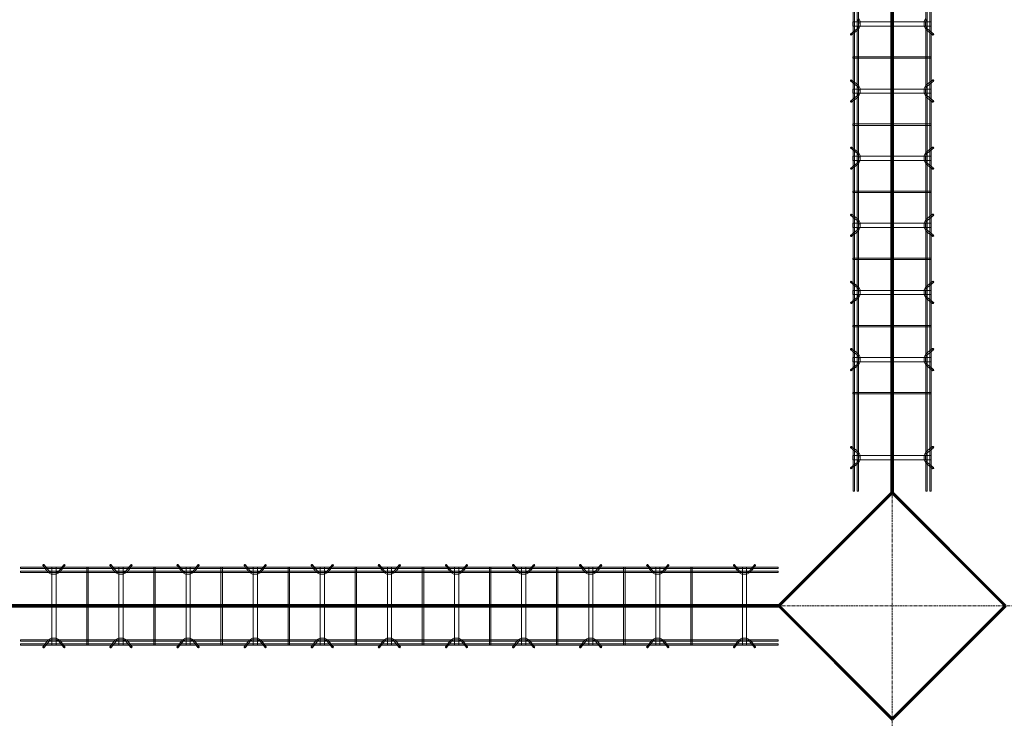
# Model space of a CAD drawing. Header units: inches. Extents: x -4136 to 1945, y -6639 to 12387.
# Tile 519 of 656: x -2983 to -2807, y 11827 to 11952. Entities that reach past the tile are written whole.
import ezdxf

# ---------------------------------------------------------------- set-up
doc = ezdxf.new("R2010")
doc.units = ezdxf.units.IN
doc.header["$MEASUREMENT"] = 0
doc.linetypes.add('Línea de rejilla', pattern=[0.875, 0.5, -0.125, 0.125, -0.125])
for name, color, linetype, lineweight in [('A-FLOR', 7, 'Continuous', 9), ('A-GENM', 7, 'Continuous', 9), ('S-BEAM', 7, 'Continuous', 9), ('S-GRID', 7, 'Continuous', 9)]:
    doc.layers.add(name, color=color, linetype=linetype, lineweight=lineweight)

# ---------------------------------------------------------------- blocks, each defined once
blk = doc.blocks.new('Dowel bar assembly - Dowel bar assembly-672715-SLAB ON GROUND JOINTS')
at = {"layer": 'S-BEAM', "color": 253, "true_color": 0xaaaaaa}
for p, q in [((135.5, 1.98), (0, 1.98)), ((0, 1.98), (0, 1.72)), ((0, 1.72), (0, 1.98)), ((4.02, 2.23), (4.97, 1.03)), ((5.18, 1.19), (4.23, 2.39)), ((5.63, 1.99), (5.63, -12.01)), ((6.38, 1.99), (5.63, 1.99)), ((5.63, 1.99), (6.38, 1.99)), ((6.38, -12.01), (6.38, 1.99)), ((7.76, 2.39), (6.81, 1.19)), ((7.01, 1.03), (7.96, 2.23)), ((11.87, 1.99), (11.87, -12.01)), ((12.13, 1.99), (11.87, 1.99)), ((11.87, 1.99), (12.13, 1.99)), ((12.13, -12.01), (12.13, 1.99)), ((16.02, 2.23), (16.97, 1.03)), ((17.18, 1.19), (16.23, 2.39)), ((17.63, 1.99), (17.63, -12.01)), ((18.38, 1.99), (17.63, 1.99)), ((17.63, 1.99), (18.38, 1.99)), ((18.38, -12.01), (18.38, 1.99)), ((19.76, 2.39), (18.81, 1.19)), ((19.01, 1.03), (19.96, 2.23)), ((23.87, 1.99), (23.87, -12.01)), ((24.13, 1.99), (23.87, 1.99)), ((23.87, 1.99), (24.13, 1.99)), ((24.13, -12.01), (24.13, 1.99)), ((28.02, 2.23), (28.97, 1.03)), ((29.18, 1.19), (28.23, 2.39)), ((29.63, 1.99), (29.63, -12.01)), ((30.38, 1.99), (29.63, 1.99)), ((29.63, 1.99), (30.38, 1.99)), ((30.38, -12.01), (30.38, 1.99)), ((31.76, 2.39), (30.81, 1.19)), ((31.01, 1.03), (31.96, 2.23)), ((35.87, 1.99), (35.87, -12.01)), ((36.13, 1.99), (35.87, 1.99)), ((35.87, 1.99), (36.13, 1.99)), ((36.13, -12.01), (36.13, 1.99)), ((40.02, 2.23), (40.97, 1.03)), ((41.18, 1.19), (40.23, 2.39)), ((41.63, 1.99), (41.63, -12.01)), ((42.38, 1.99), (41.63, 1.99)), ((41.63, 1.99), (42.38, 1.99)), ((42.38, -12.01), (42.38, 1.99)), ((43.76, 2.39), (42.81, 1.19)), ((43.01, 1.03), (43.96, 2.23)), ((47.87, 1.99), (47.87, -12.01)), ((48.13, 1.99), (47.87, 1.99)), ((47.87, 1.99), (48.13, 1.99)), ((48.13, -12.01), (48.13, 1.99)), ((52.02, 2.23), (52.97, 1.03)), ((53.18, 1.19), (52.23, 2.39)), ((53.63, 1.99), (53.63, -12.01)), ((54.38, 1.99), (53.63, 1.99)), ((53.63, 1.99), (54.38, 1.99)), ((54.38, -12.01), (54.38, 1.99)), ((55.76, 2.39), (54.81, 1.19)), ((55.01, 1.03), (55.96, 2.23)), ((59.87, 1.99), (59.87, -12.01)), ((60.13, 1.99), (59.87, 1.99)), ((59.87, 1.99), (60.13, 1.99)), ((60.13, -12.01), (60.13, 1.99)), ((64.02, 2.23), (64.97, 1.03)), ((65.18, 1.19), (64.23, 2.39)), ((65.63, 1.99), (65.63, -12.01)), ((66.38, 1.99), (65.63, 1.99)), ((65.63, 1.99), (66.38, 1.99)), ((66.38, -12.01), (66.38, 1.99)), ((67.76, 2.39), (66.81, 1.19)), ((67.01, 1.03), (67.96, 2.23)), ((71.87, 1.99), (71.87, -12.01)), ((72.13, 1.99), (71.87, 1.99)), ((71.87, 1.99), (72.13, 1.99)), ((72.13, -12.01), (72.13, 1.99)), ((76.02, 2.23), (76.97, 1.03)), ((77.18, 1.19), (76.23, 2.39)), ((77.63, 1.99), (77.63, -12.01)), ((78.38, 1.99), (77.63, 1.99)), ((77.63, 1.99), (78.38, 1.99)), ((78.38, -12.01), (78.38, 1.99)), ((79.76, 2.39), (78.81, 1.19)), ((79.01, 1.03), (79.96, 2.23)), ((83.87, 1.99), (83.87, -12.01)), ((84.13, 1.99), (83.87, 1.99)), ((83.87, 1.99), (84.13, 1.99)), ((84.13, -12.01), (84.13, 1.99)), ((88.02, 2.23), (88.97, 1.03)), ((89.18, 1.19), (88.23, 2.39)), ((89.63, 1.99), (89.63, -12.01)), ((90.38, 1.99), (89.63, 1.99)), ((89.63, 1.99), (90.38, 1.99)), ((90.38, -12.01), (90.38, 1.99)), ((91.76, 2.39), (90.81, 1.19)), ((91.01, 1.03), (91.96, 2.23)), ((95.87, 1.99), (95.87, -12.01)), ((96.13, 1.99), (95.87, 1.99)), ((95.87, 1.99), (96.13, 1.99)), ((96.13, -12.01), (96.13, 1.99)), ((100.02, 2.23), (100.97, 1.03)), ((101.18, 1.19), (100.23, 2.39)), ((101.63, 1.99), (101.63, -12.01)), ((102.38, 1.99), (101.63, 1.99)), ((101.63, 1.99), (102.38, 1.99)), ((102.38, -12.01), (102.38, 1.99)), ((103.76, 2.39), (102.81, 1.19)), ((103.01, 1.03), (103.96, 2.23)), ((107.87, 1.99), (107.87, -12.01)), ((108.13, 1.99), (107.87, 1.99)), ((107.87, 1.99), (108.13, 1.99)), ((108.13, -12.01), (108.13, 1.99)), ((112.02, 2.23), (112.97, 1.03)), ((113.18, 1.19), (112.23, 2.39)), ((113.63, 1.99), (113.63, -12.01)), ((114.38, 1.99), (113.63, 1.99)), ((113.63, 1.99), (114.38, 1.99)), ((114.38, -12.01), (114.38, 1.99)), ((115.76, 2.39), (114.81, 1.19)), ((115.01, 1.03), (115.96, 2.23)), ((119.87, 1.99), (119.87, -12.01)), ((120.13, 1.99), (119.87, 1.99)), ((119.87, 1.99), (120.13, 1.99)), ((120.13, -12.01), (120.13, 1.99)), ((127.52, 2.23), (128.47, 1.03)), ((128.68, 1.19), (127.73, 2.39)), ((129.13, 1.99), (129.13, -12.01)), ((129.88, 1.99), (129.13, 1.99)), ((129.13, 1.99), (129.88, 1.99)), ((129.88, -12.01), (129.88, 1.99)), ((131.26, 2.39), (130.31, 1.19)), ((130.51, 1.03), (131.46, 2.23)), ((135.5, 1.98), (135.5, 1.72)), ((135.5, 1.72), (135.5, 1.98)), ((0, 1.72), (135.5, 1.72)), ((135.5, 1.25), (0, 1.25)), ((0, 0.99), (0, 1.25)), ((0, 1.25), (0, 0.99)), ((0, 0.99), (135.5, 0.99)), ((135.5, 0.99), (135.5, 1.25)), ((135.5, 1.25), (135.5, 0.99)), ((135.5, -11.01), (0, -11.01)), ((0, -11.27), (0, -11.01)), ((0, -11.01), (0, -11.27)), ((0, -11.27), (135.5, -11.27)), ((135.5, -11.74), (0, -11.74)), ((0, -12), (0, -11.74)), ((0, -11.74), (0, -12)), ((0, -12), (135.5, -12)), ((4.97, -11.05), (4.02, -12.25)), ((4.23, -12.41), (5.18, -11.21)), ((6.38, -12.01), (5.63, -12.01)), ((5.63, -12.01), (6.38, -12.01)), ((6.81, -11.21), (7.76, -12.41)), ((7.96, -12.25), (7.01, -11.05)), ((12.13, -12.01), (11.87, -12.01)), ((11.87, -12.01), (12.13, -12.01)), ((16.97, -11.05), (16.02, -12.25)), ((16.23, -12.41), (17.18, -11.21)), ((18.38, -12.01), (17.63, -12.01)), ((17.63, -12.01), (18.38, -12.01)), ((18.81, -11.21), (19.76, -12.41)), ((19.96, -12.25), (19.01, -11.05)), ((24.13, -12.01), (23.87, -12.01)), ((23.87, -12.01), (24.13, -12.01)), ((28.97, -11.05), (28.02, -12.25)), ((28.23, -12.41), (29.18, -11.21)), ((30.38, -12.01), (29.63, -12.01)), ((29.63, -12.01), (30.38, -12.01)), ((30.81, -11.21), (31.76, -12.41)), ((31.96, -12.25), (31.01, -11.05)), ((36.13, -12.01), (35.87, -12.01)), ((35.87, -12.01), (36.13, -12.01)), ((40.97, -11.05), (40.02, -12.25)), ((40.23, -12.41), (41.18, -11.21)), ((42.38, -12.01), (41.63, -12.01)), ((41.63, -12.01), (42.38, -12.01)), ((42.81, -11.21), (43.76, -12.41)), ((43.96, -12.25), (43.01, -11.05)), ((48.13, -12.01), (47.87, -12.01)), ((47.87, -12.01), (48.13, -12.01)), ((52.97, -11.05), (52.02, -12.25)), ((52.23, -12.41), (53.18, -11.21)), ((54.38, -12.01), (53.63, -12.01)), ((53.63, -12.01), (54.38, -12.01)), ((54.81, -11.21), (55.76, -12.41)), ((55.96, -12.25), (55.01, -11.05)), ((60.13, -12.01), (59.87, -12.01)), ((59.87, -12.01), (60.13, -12.01)), ((64.97, -11.05), (64.02, -12.25)), ((64.23, -12.41), (65.18, -11.21)), ((66.38, -12.01), (65.63, -12.01)), ((65.63, -12.01), (66.38, -12.01)), ((66.81, -11.21), (67.76, -12.41)), ((67.96, -12.25), (67.01, -11.05)), ((72.13, -12.01), (71.87, -12.01)), ((71.87, -12.01), (72.13, -12.01)), ((76.97, -11.05), (76.02, -12.25)), ((76.23, -12.41), (77.18, -11.21)), ((78.38, -12.01), (77.63, -12.01)), ((77.63, -12.01), (78.38, -12.01)), ((78.81, -11.21), (79.76, -12.41)), ((79.96, -12.25), (79.01, -11.05)), ((84.13, -12.01), (83.87, -12.01)), ((83.87, -12.01), (84.13, -12.01)), ((88.97, -11.05), (88.02, -12.25)), ((88.23, -12.41), (89.18, -11.21)), ((90.38, -12.01), (89.63, -12.01)), ((89.63, -12.01), (90.38, -12.01)), ((90.81, -11.21), (91.76, -12.41)), ((91.96, -12.25), (91.01, -11.05)), ((96.13, -12.01), (95.87, -12.01)), ((95.87, -12.01), (96.13, -12.01)), ((100.97, -11.05), (100.02, -12.25)), ((100.23, -12.41), (101.18, -11.21)), ((102.38, -12.01), (101.63, -12.01)), ((101.63, -12.01), (102.38, -12.01)), ((102.81, -11.21), (103.76, -12.41)), ((103.96, -12.25), (103.01, -11.05)), ((108.13, -12.01), (107.87, -12.01)), ((107.87, -12.01), (108.13, -12.01)), ((112.97, -11.05), (112.02, -12.25)), ((112.23, -12.41), (113.18, -11.21)), ((114.38, -12.01), (113.63, -12.01)), ((113.63, -12.01), (114.38, -12.01)), ((114.81, -11.21), (115.76, -12.41)), ((115.96, -12.25), (115.01, -11.05)), ((120.13, -12.01), (119.87, -12.01)), ((119.87, -12.01), (120.13, -12.01)), ((128.47, -11.05), (127.52, -12.25)), ((127.73, -12.41), (128.68, -11.21)), ((129.88, -12.01), (129.13, -12.01)), ((129.13, -12.01), (129.88, -12.01)), ((130.31, -11.21), (131.26, -12.41)), ((131.46, -12.25), (130.51, -11.05)), ((135.5, -11.27), (135.5, -11.01)), ((135.5, -11.01), (135.5, -11.27)), ((135.5, -12), (135.5, -11.74)), ((135.5, -11.74), (135.5, -12))]:
    blk.add_line(p, q, dxfattribs=at)
at = {"layer": 'S-BEAM', "color": 253, "true_color": 0xaaaaaa, "flags": 128}
for points in [[(4.97, 1.03), (5.53, 0.73), (6.39, 0.72), (6.97, 0.99), (7.01, 1.03)], [(5.18, 1.19), (5.62, 0.97), (6.38, 0.98), (6.81, 1.19)], [(16.97, 1.03), (17.53, 0.73), (18.39, 0.72), (18.97, 0.99), (19.01, 1.03)], [(17.18, 1.19), (17.62, 0.97), (18.38, 0.98), (18.81, 1.19)], [(28.97, 1.03), (29.53, 0.73), (30.39, 0.72), (30.97, 0.99), (31.01, 1.03)], [(29.18, 1.19), (29.62, 0.97), (30.38, 0.98), (30.81, 1.19)], [(40.97, 1.03), (41.53, 0.73), (42.39, 0.72), (42.97, 0.99), (43.01, 1.03)], [(41.18, 1.19), (41.62, 0.97), (42.38, 0.98), (42.81, 1.19)], [(52.97, 1.03), (53.53, 0.73), (54.39, 0.72), (54.97, 0.99), (55.01, 1.03)], [(53.18, 1.19), (53.62, 0.97), (54.38, 0.98), (54.81, 1.19)], [(64.97, 1.03), (65.53, 0.73), (66.39, 0.72), (66.97, 0.99), (67.01, 1.03)], [(65.18, 1.19), (65.62, 0.97), (66.38, 0.98), (66.81, 1.19)], [(76.97, 1.03), (77.53, 0.73), (78.39, 0.72), (78.97, 0.99), (79.01, 1.03)], [(77.18, 1.19), (77.62, 0.97), (78.38, 0.98), (78.81, 1.19)], [(88.97, 1.03), (89.53, 0.73), (90.39, 0.72), (90.97, 0.99), (91.01, 1.03)], [(89.18, 1.19), (89.62, 0.97), (90.38, 0.98), (90.81, 1.19)], [(100.97, 1.03), (101.53, 0.73), (102.39, 0.72), (102.97, 0.99), (103.01, 1.03)], [(101.18, 1.19), (101.62, 0.97), (102.38, 0.98), (102.81, 1.19)], [(112.97, 1.03), (113.53, 0.73), (114.39, 0.72), (114.97, 0.99), (115.01, 1.03)], [(113.18, 1.19), (113.62, 0.97), (114.38, 0.98), (114.81, 1.19)], [(128.47, 1.03), (129.03, 0.73), (129.89, 0.72), (130.47, 0.99), (130.51, 1.03)], [(128.68, 1.19), (129.12, 0.97), (129.88, 0.98), (130.31, 1.19)], [(4.97, -11.05), (5.53, -10.75), (6.39, -10.74), (6.97, -11.01), (7.01, -11.05)], [(5.18, -11.21), (5.62, -10.99), (6.38, -11), (6.81, -11.21)], [(16.97, -11.05), (17.53, -10.75), (18.39, -10.74), (18.97, -11.01), (19.01, -11.05)], [(17.18, -11.21), (17.62, -10.99), (18.38, -11), (18.81, -11.21)], [(28.97, -11.05), (29.53, -10.75), (30.39, -10.74), (30.97, -11.01), (31.01, -11.05)], [(29.18, -11.21), (29.62, -10.99), (30.38, -11), (30.81, -11.21)], [(40.97, -11.05), (41.53, -10.75), (42.39, -10.74), (42.97, -11.01), (43.01, -11.05)], [(41.18, -11.21), (41.62, -10.99), (42.38, -11), (42.81, -11.21)], [(52.97, -11.05), (53.53, -10.75), (54.39, -10.74), (54.97, -11.01), (55.01, -11.05)], [(53.18, -11.21), (53.62, -10.99), (54.38, -11), (54.81, -11.21)], [(64.97, -11.05), (65.53, -10.75), (66.39, -10.74), (66.97, -11.01), (67.01, -11.05)], [(65.18, -11.21), (65.62, -10.99), (66.38, -11), (66.81, -11.21)], [(76.97, -11.05), (77.53, -10.75), (78.39, -10.74), (78.97, -11.01), (79.01, -11.05)], [(77.18, -11.21), (77.62, -10.99), (78.38, -11), (78.81, -11.21)], [(88.97, -11.05), (89.53, -10.75), (90.39, -10.74), (90.97, -11.01), (91.01, -11.05)], [(89.18, -11.21), (89.62, -10.99), (90.38, -11), (90.81, -11.21)], [(100.97, -11.05), (101.53, -10.75), (102.39, -10.74), (102.97, -11.01), (103.01, -11.05)], [(101.18, -11.21), (101.62, -10.99), (102.38, -11), (102.81, -11.21)], [(112.97, -11.05), (113.53, -10.75), (114.39, -10.74), (114.97, -11.01), (115.01, -11.05)], [(113.18, -11.21), (113.62, -10.99), (114.38, -11), (114.81, -11.21)], [(128.47, -11.05), (129.03, -10.75), (129.89, -10.74), (130.47, -11.01), (130.51, -11.05)], [(128.68, -11.21), (129.12, -10.99), (129.88, -11), (130.31, -11.21)]]:
    blk.add_lwpolyline(points, dxfattribs=at)
at = {"layer": 'S-BEAM', "color": 253, "true_color": 0xaaaaaa}
for centre, major_axis, start_param, end_param in [((4.12, 2.31), (0.101, 0.08), 5.709265, 8.850858), ((4.12, 2.31), (0.101, 0.08), 2.567673, 5.709265), ((7.86, 2.31), (-0.101, 0.08), 3.715513, 6.857105), ((7.86, 2.31), (-0.101, 0.08), 0.57392, 3.715513), ((16.12, 2.31), (0.101, 0.08), 5.709265, 8.850858), ((16.12, 2.31), (0.101, 0.08), 2.567673, 5.709265), ((19.86, 2.31), (-0.101, 0.08), 3.715513, 6.857105), ((19.86, 2.31), (-0.101, 0.08), 0.57392, 3.715513), ((28.12, 2.31), (0.101, 0.08), 5.709265, 8.850858), ((28.12, 2.31), (0.101, 0.08), 2.567673, 5.709265), ((31.86, 2.31), (-0.101, 0.08), 3.715513, 6.857105), ((31.86, 2.31), (-0.101, 0.08), 0.57392, 3.715513), ((40.12, 2.31), (0.101, 0.08), 5.709265, 8.850858), ((40.12, 2.31), (0.101, 0.08), 2.567673, 5.709265), ((43.86, 2.31), (-0.101, 0.08), 3.715513, 6.857105), ((43.86, 2.31), (-0.101, 0.08), 0.57392, 3.715513), ((52.12, 2.31), (0.101, 0.08), 5.709265, 8.850858), ((52.12, 2.31), (0.101, 0.08), 2.567673, 5.709265), ((55.86, 2.31), (-0.101, 0.08), 3.715513, 6.857105), ((55.86, 2.31), (-0.101, 0.08), 0.57392, 3.715513), ((64.12, 2.31), (0.101, 0.08), 5.709265, 8.850858), ((64.12, 2.31), (0.101, 0.08), 2.567673, 5.709265), ((67.86, 2.31), (-0.101, 0.08), 3.715513, 6.857105), ((67.86, 2.31), (-0.101, 0.08), 0.57392, 3.715513), ((76.12, 2.31), (0.101, 0.08), 5.709265, 8.850858), ((76.12, 2.31), (0.101, 0.08), 2.567673, 5.709265), ((79.86, 2.31), (-0.101, 0.08), 3.715513, 6.857105), ((79.86, 2.31), (-0.101, 0.08), 0.57392, 3.715513), ((88.12, 2.31), (0.101, 0.08), 5.709265, 8.850858), ((88.12, 2.31), (0.101, 0.08), 2.567673, 5.709265), ((91.86, 2.31), (-0.101, 0.08), 3.715513, 6.857105), ((91.86, 2.31), (-0.101, 0.08), 0.57392, 3.715513), ((100.12, 2.31), (0.101, 0.08), 5.709265, 8.850858), ((100.12, 2.31), (0.101, 0.08), 2.567673, 5.709265), ((103.86, 2.31), (-0.101, 0.08), 3.715513, 6.857105), ((103.86, 2.31), (-0.101, 0.08), 0.57392, 3.715513), ((112.12, 2.31), (0.101, 0.08), 5.709265, 8.850858), ((112.12, 2.31), (0.101, 0.08), 2.567673, 5.709265), ((115.86, 2.31), (-0.101, 0.08), 3.715513, 6.857105), ((115.86, 2.31), (-0.101, 0.08), 0.57392, 3.715513), ((127.62, 2.31), (0.101, 0.08), 5.709265, 8.850858), ((127.62, 2.31), (0.101, 0.08), 2.567673, 5.709265), ((131.36, 2.31), (-0.101, 0.08), 3.715513, 6.857105), ((131.36, 2.31), (-0.101, 0.08), 0.57392, 3.715513), ((4.12, -12.33), (-0.101, 0.08), 3.715513, 6.857105), ((4.12, -12.33), (-0.101, 0.08), 0.57392, 3.715513), ((7.86, -12.33), (0.101, 0.08), 5.709265, 8.850858), ((7.86, -12.33), (0.101, 0.08), 2.567673, 5.709265), ((16.12, -12.33), (-0.101, 0.08), 3.715513, 6.857105), ((16.12, -12.33), (-0.101, 0.08), 0.57392, 3.715513), ((19.86, -12.33), (0.101, 0.08), 5.709265, 8.850858), ((19.86, -12.33), (0.101, 0.08), 2.567673, 5.709265), ((28.12, -12.33), (-0.101, 0.08), 3.715513, 6.857105), ((28.12, -12.33), (-0.101, 0.08), 0.57392, 3.715513), ((31.86, -12.33), (0.101, 0.08), 5.709265, 8.850858), ((31.86, -12.33), (0.101, 0.08), 2.567673, 5.709265), ((40.12, -12.33), (-0.101, 0.08), 3.715513, 6.857105), ((40.12, -12.33), (-0.101, 0.08), 0.57392, 3.715513), ((43.86, -12.33), (0.101, 0.08), 5.709265, 8.850858), ((43.86, -12.33), (0.101, 0.08), 2.567673, 5.709265), ((52.12, -12.33), (-0.101, 0.08), 3.715513, 6.857105), ((52.12, -12.33), (-0.101, 0.08), 0.57392, 3.715513), ((55.86, -12.33), (0.101, 0.08), 5.709265, 8.850858), ((55.86, -12.33), (0.101, 0.08), 2.567673, 5.709265), ((64.12, -12.33), (-0.101, 0.08), 3.715513, 6.857105), ((64.12, -12.33), (-0.101, 0.08), 0.57392, 3.715513), ((67.86, -12.33), (0.101, 0.08), 5.709265, 8.850858), ((67.86, -12.33), (0.101, 0.08), 2.567673, 5.709265), ((76.12, -12.33), (-0.101, 0.08), 3.715513, 6.857105), ((76.12, -12.33), (-0.101, 0.08), 0.57392, 3.715513), ((79.86, -12.33), (0.101, 0.08), 5.709265, 8.850858), ((79.86, -12.33), (0.101, 0.08), 2.567673, 5.709265), ((88.12, -12.33), (-0.101, 0.08), 3.715513, 6.857105), ((88.12, -12.33), (-0.101, 0.08), 0.57392, 3.715513), ((91.86, -12.33), (0.101, 0.08), 5.709265, 8.850858), ((91.86, -12.33), (0.101, 0.08), 2.567673, 5.709265), ((100.12, -12.33), (-0.101, 0.08), 3.715513, 6.857105), ((100.12, -12.33), (-0.101, 0.08), 0.57392, 3.715513), ((103.86, -12.33), (0.101, 0.08), 5.709265, 8.850858), ((103.86, -12.33), (0.101, 0.08), 2.567673, 5.709265), ((112.12, -12.33), (-0.101, 0.08), 3.715513, 6.857105), ((112.12, -12.33), (-0.101, 0.08), 0.57392, 3.715513), ((115.86, -12.33), (0.101, 0.08), 5.709265, 8.850858), ((115.86, -12.33), (0.101, 0.08), 2.567673, 5.709265), ((127.62, -12.33), (-0.101, 0.08), 3.715513, 6.857105), ((127.62, -12.33), (-0.101, 0.08), 0.57392, 3.715513), ((131.36, -12.33), (0.101, 0.08), 5.709265, 8.850858), ((131.36, -12.33), (0.101, 0.08), 2.567673, 5.709265)]:
    blk.add_ellipse(centre, major_axis=major_axis, ratio=0.816528, start_param=start_param, end_param=end_param, dxfattribs=at)
blk = doc.blocks.new('Dowel bar assembly - Dowel bar assembly-673506-SLAB ON GROUND JOINTS')
at = {"layer": 'S-BEAM', "color": 253, "true_color": 0xaaaaaa}
for p, q in [((209.52, 1.98), (0, 1.98)), ((125.63, 1.99), (125.63, -12.01)), ((126.38, 1.99), (125.63, 1.99)), ((125.63, 1.99), (126.38, 1.99)), ((126.38, -12.01), (126.38, 1.99)), ((127.76, 2.39), (126.81, 1.19)), ((127.01, 1.03), (127.96, 2.23)), ((131.87, 1.99), (131.87, -12.01)), ((132.13, 1.99), (131.87, 1.99)), ((131.87, 1.99), (132.13, 1.99)), ((132.13, -12.01), (132.13, 1.99)), ((136.02, 2.23), (136.97, 1.03)), ((137.18, 1.19), (136.23, 2.39)), ((137.63, 1.99), (137.63, -12.01)), ((138.38, 1.99), (137.63, 1.99)), ((137.63, 1.99), (138.38, 1.99)), ((138.38, -12.01), (138.38, 1.99)), ((139.76, 2.39), (138.81, 1.19)), ((139.01, 1.03), (139.96, 2.23)), ((143.87, 1.99), (143.87, -12.01)), ((144.13, 1.99), (143.87, 1.99)), ((143.87, 1.99), (144.13, 1.99)), ((144.13, -12.01), (144.13, 1.99)), ((148.02, 2.23), (148.97, 1.03)), ((149.18, 1.19), (148.23, 2.39)), ((149.63, 1.99), (149.63, -12.01)), ((150.38, 1.99), (149.63, 1.99)), ((149.63, 1.99), (150.38, 1.99)), ((150.38, -12.01), (150.38, 1.99)), ((151.76, 2.39), (150.81, 1.19)), ((151.01, 1.03), (151.96, 2.23)), ((155.87, 1.99), (155.87, -12.01)), ((156.13, 1.99), (155.87, 1.99)), ((155.87, 1.99), (156.13, 1.99)), ((156.13, -12.01), (156.13, 1.99)), ((160.02, 2.23), (160.97, 1.03)), ((161.18, 1.19), (160.23, 2.39)), ((161.63, 1.99), (161.63, -12.01)), ((162.38, 1.99), (161.63, 1.99)), ((161.63, 1.99), (162.38, 1.99)), ((162.38, -12.01), (162.38, 1.99)), ((163.76, 2.39), (162.81, 1.19)), ((163.01, 1.03), (163.96, 2.23)), ((167.87, 1.99), (167.87, -12.01)), ((168.13, 1.99), (167.87, 1.99)), ((167.87, 1.99), (168.13, 1.99)), ((168.13, -12.01), (168.13, 1.99)), ((172.02, 2.23), (172.97, 1.03)), ((173.18, 1.19), (172.23, 2.39)), ((173.63, 1.99), (173.63, -12.01)), ((174.38, 1.99), (173.63, 1.99)), ((173.63, 1.99), (174.38, 1.99)), ((174.38, -12.01), (174.38, 1.99)), ((175.76, 2.39), (174.81, 1.19)), ((175.01, 1.03), (175.96, 2.23)), ((179.87, 1.99), (179.87, -12.01)), ((180.13, 1.99), (179.87, 1.99)), ((179.87, 1.99), (180.13, 1.99)), ((180.13, -12.01), (180.13, 1.99)), ((184.02, 2.23), (184.97, 1.03)), ((185.18, 1.19), (184.23, 2.39)), ((185.63, 1.99), (185.63, -12.01)), ((186.38, 1.99), (185.63, 1.99)), ((185.63, 1.99), (186.38, 1.99)), ((186.38, -12.01), (186.38, 1.99)), ((187.76, 2.39), (186.81, 1.19)), ((187.01, 1.03), (187.96, 2.23)), ((191.87, 1.99), (191.87, -12.01)), ((192.13, 1.99), (191.87, 1.99)), ((191.87, 1.99), (192.13, 1.99)), ((192.13, -12.01), (192.13, 1.99)), ((201.54, 2.23), (202.49, 1.03)), ((202.69, 1.19), (201.75, 2.39)), ((203.14, 1.99), (203.14, -12.01)), ((203.89, 1.99), (203.14, 1.99)), ((203.14, 1.99), (203.89, 1.99)), ((203.89, -12.01), (203.89, 1.99)), ((205.28, 2.39), (204.33, 1.19)), ((204.53, 1.03), (205.48, 2.23)), ((209.52, 1.98), (209.52, 1.72)), ((209.52, 1.72), (209.52, 1.98)), ((0, 1.72), (209.52, 1.72)), ((209.52, 1.25), (0, 1.25)), ((0, 0.99), (209.52, 0.99)), ((209.52, 0.99), (209.52, 1.25)), ((209.52, 1.25), (209.52, 0.99)), ((209.52, -11.01), (0, -11.01)), ((0, -11.27), (209.52, -11.27)), ((209.52, -11.74), (0, -11.74)), ((0, -12), (209.52, -12)), ((126.38, -12.01), (125.63, -12.01)), ((125.63, -12.01), (126.38, -12.01)), ((126.81, -11.21), (127.76, -12.41)), ((127.96, -12.25), (127.01, -11.05)), ((132.13, -12.01), (131.87, -12.01)), ((131.87, -12.01), (132.13, -12.01)), ((136.97, -11.05), (136.02, -12.25)), ((136.23, -12.41), (137.18, -11.21)), ((138.38, -12.01), (137.63, -12.01)), ((137.63, -12.01), (138.38, -12.01)), ((138.81, -11.21), (139.76, -12.41)), ((139.96, -12.25), (139.01, -11.05)), ((144.13, -12.01), (143.87, -12.01)), ((143.87, -12.01), (144.13, -12.01)), ((148.97, -11.05), (148.02, -12.25)), ((148.23, -12.41), (149.18, -11.21)), ((150.38, -12.01), (149.63, -12.01)), ((149.63, -12.01), (150.38, -12.01)), ((150.81, -11.21), (151.76, -12.41)), ((151.96, -12.25), (151.01, -11.05)), ((156.13, -12.01), (155.87, -12.01)), ((155.87, -12.01), (156.13, -12.01)), ((160.97, -11.05), (160.02, -12.25)), ((160.23, -12.41), (161.18, -11.21)), ((162.38, -12.01), (161.63, -12.01)), ((161.63, -12.01), (162.38, -12.01)), ((162.81, -11.21), (163.76, -12.41)), ((163.96, -12.25), (163.01, -11.05)), ((168.13, -12.01), (167.87, -12.01)), ((167.87, -12.01), (168.13, -12.01)), ((172.97, -11.05), (172.02, -12.25)), ((172.23, -12.41), (173.18, -11.21)), ((174.38, -12.01), (173.63, -12.01)), ((173.63, -12.01), (174.38, -12.01)), ((174.81, -11.21), (175.76, -12.41)), ((175.96, -12.25), (175.01, -11.05)), ((180.13, -12.01), (179.87, -12.01)), ((179.87, -12.01), (180.13, -12.01)), ((184.97, -11.05), (184.02, -12.25)), ((184.23, -12.41), (185.18, -11.21)), ((186.38, -12.01), (185.63, -12.01)), ((185.63, -12.01), (186.38, -12.01)), ((186.81, -11.21), (187.76, -12.41)), ((187.96, -12.25), (187.01, -11.05)), ((192.13, -12.01), (191.87, -12.01)), ((191.87, -12.01), (192.13, -12.01)), ((202.49, -11.05), (201.54, -12.25)), ((201.75, -12.41), (202.69, -11.21)), ((203.89, -12.01), (203.14, -12.01)), ((203.14, -12.01), (203.89, -12.01)), ((204.33, -11.21), (205.28, -12.41)), ((205.48, -12.25), (204.53, -11.05)), ((209.52, -11.27), (209.52, -11.01)), ((209.52, -11.01), (209.52, -11.27)), ((209.52, -12), (209.52, -11.74)), ((209.52, -11.74), (209.52, -12))]:
    blk.add_line(p, q, dxfattribs=at)
at = {"layer": 'S-BEAM', "color": 253, "true_color": 0xaaaaaa, "flags": 128}
for points in [[(124.97, 1.03), (125.53, 0.73), (126.39, 0.72), (126.97, 0.99), (127.01, 1.03)], [(125.18, 1.19), (125.62, 0.97), (126.38, 0.98), (126.81, 1.19)], [(136.97, 1.03), (137.53, 0.73), (138.39, 0.72), (138.97, 0.99), (139.01, 1.03)], [(137.18, 1.19), (137.62, 0.97), (138.38, 0.98), (138.81, 1.19)], [(148.97, 1.03), (149.53, 0.73), (150.39, 0.72), (150.97, 0.99), (151.01, 1.03)], [(149.18, 1.19), (149.62, 0.97), (150.38, 0.98), (150.81, 1.19)], [(160.97, 1.03), (161.53, 0.73), (162.39, 0.72), (162.97, 0.99), (163.01, 1.03)], [(161.18, 1.19), (161.62, 0.97), (162.38, 0.98), (162.81, 1.19)], [(172.97, 1.03), (173.53, 0.73), (174.39, 0.72), (174.97, 0.99), (175.01, 1.03)], [(173.18, 1.19), (173.62, 0.97), (174.38, 0.98), (174.81, 1.19)], [(184.97, 1.03), (185.53, 0.73), (186.39, 0.72), (186.97, 0.99), (187.01, 1.03)], [(185.18, 1.19), (185.62, 0.97), (186.38, 0.98), (186.81, 1.19)], [(202.49, 1.03), (203.05, 0.73), (203.91, 0.72), (204.49, 0.99), (204.53, 1.03)], [(202.69, 1.19), (203.14, 0.97), (203.9, 0.98), (204.33, 1.19)], [(124.97, -11.05), (125.53, -10.75), (126.39, -10.74), (126.97, -11.01), (127.01, -11.05)], [(125.18, -11.21), (125.62, -10.99), (126.38, -11), (126.81, -11.21)], [(136.97, -11.05), (137.53, -10.75), (138.39, -10.74), (138.97, -11.01), (139.01, -11.05)], [(137.18, -11.21), (137.62, -10.99), (138.38, -11), (138.81, -11.21)], [(148.97, -11.05), (149.53, -10.75), (150.39, -10.74), (150.97, -11.01), (151.01, -11.05)], [(149.18, -11.21), (149.62, -10.99), (150.38, -11), (150.81, -11.21)], [(160.97, -11.05), (161.53, -10.75), (162.39, -10.74), (162.97, -11.01), (163.01, -11.05)], [(161.18, -11.21), (161.62, -10.99), (162.38, -11), (162.81, -11.21)], [(172.97, -11.05), (173.53, -10.75), (174.39, -10.74), (174.97, -11.01), (175.01, -11.05)], [(173.18, -11.21), (173.62, -10.99), (174.38, -11), (174.81, -11.21)], [(184.97, -11.05), (185.53, -10.75), (186.39, -10.74), (186.97, -11.01), (187.01, -11.05)], [(185.18, -11.21), (185.62, -10.99), (186.38, -11), (186.81, -11.21)], [(202.49, -11.05), (203.05, -10.75), (203.91, -10.74), (204.49, -11.01), (204.53, -11.05)], [(202.69, -11.21), (203.14, -10.99), (203.9, -11), (204.33, -11.21)]]:
    blk.add_lwpolyline(points, dxfattribs=at)
at = {"layer": 'S-BEAM', "color": 253, "true_color": 0xaaaaaa}
for centre, major_axis, start_param, end_param in [((127.86, 2.31), (-0.101, 0.08), 3.715513, 6.857105), ((127.86, 2.31), (-0.101, 0.08), 0.57392, 3.715513), ((136.12, 2.31), (0.101, 0.08), 5.709265, 8.850858), ((136.12, 2.31), (0.101, 0.08), 2.567673, 5.709265), ((139.86, 2.31), (-0.101, 0.08), 3.715513, 6.857105), ((139.86, 2.31), (-0.101, 0.08), 0.57392, 3.715513), ((148.12, 2.31), (0.101, 0.08), 5.709265, 8.850858), ((148.12, 2.31), (0.101, 0.08), 2.567673, 5.709265), ((151.86, 2.31), (-0.101, 0.08), 3.715513, 6.857105), ((151.86, 2.31), (-0.101, 0.08), 0.57392, 3.715513), ((160.12, 2.31), (0.101, 0.08), 5.709265, 8.850858), ((160.12, 2.31), (0.101, 0.08), 2.567673, 5.709265), ((163.86, 2.31), (-0.101, 0.08), 3.715513, 6.857105), ((163.86, 2.31), (-0.101, 0.08), 0.57392, 3.715513), ((172.12, 2.31), (0.101, 0.08), 5.709265, 8.850858), ((172.12, 2.31), (0.101, 0.08), 2.567673, 5.709265), ((175.86, 2.31), (-0.101, 0.08), 3.715513, 6.857105), ((175.86, 2.31), (-0.101, 0.08), 0.57392, 3.715513), ((184.12, 2.31), (0.101, 0.08), 5.709265, 8.850858), ((184.12, 2.31), (0.101, 0.08), 2.567673, 5.709265), ((187.86, 2.31), (-0.101, 0.08), 3.715513, 6.857105), ((187.86, 2.31), (-0.101, 0.08), 0.57392, 3.715513), ((201.64, 2.31), (0.101, 0.08), 5.709265, 8.850858), ((201.64, 2.31), (0.101, 0.08), 2.567673, 5.709265), ((205.38, 2.31), (-0.101, 0.08), 3.715513, 6.857105), ((205.38, 2.31), (-0.101, 0.08), 0.57392, 3.715513), ((127.86, -12.33), (0.101, 0.08), 5.709265, 8.850858), ((127.86, -12.33), (0.101, 0.08), 2.567673, 5.709265), ((136.12, -12.33), (-0.101, 0.08), 3.715513, 6.857105), ((136.12, -12.33), (-0.101, 0.08), 0.57392, 3.715513), ((139.86, -12.33), (0.101, 0.08), 5.709265, 8.850858), ((139.86, -12.33), (0.101, 0.08), 2.567673, 5.709265), ((148.12, -12.33), (-0.101, 0.08), 3.715513, 6.857105), ((148.12, -12.33), (-0.101, 0.08), 0.57392, 3.715513), ((151.86, -12.33), (0.101, 0.08), 5.709265, 8.850858), ((151.86, -12.33), (0.101, 0.08), 2.567673, 5.709265), ((160.12, -12.33), (-0.101, 0.08), 3.715513, 6.857105), ((160.12, -12.33), (-0.101, 0.08), 0.57392, 3.715513), ((163.86, -12.33), (0.101, 0.08), 5.709265, 8.850858), ((163.86, -12.33), (0.101, 0.08), 2.567673, 5.709265), ((172.12, -12.33), (-0.101, 0.08), 3.715513, 6.857105), ((172.12, -12.33), (-0.101, 0.08), 0.57392, 3.715513), ((175.86, -12.33), (0.101, 0.08), 5.709265, 8.850858), ((175.86, -12.33), (0.101, 0.08), 2.567673, 5.709265), ((184.12, -12.33), (-0.101, 0.08), 3.715513, 6.857105), ((184.12, -12.33), (-0.101, 0.08), 0.57392, 3.715513), ((187.86, -12.33), (0.101, 0.08), 5.709265, 8.850858), ((187.86, -12.33), (0.101, 0.08), 2.567673, 5.709265), ((201.64, -12.33), (-0.101, 0.08), 3.715513, 6.857105), ((201.64, -12.33), (-0.101, 0.08), 0.57392, 3.715513), ((205.38, -12.33), (0.101, 0.08), 5.709265, 8.850858), ((205.38, -12.33), (0.101, 0.08), 2.567673, 5.709265)]:
    blk.add_ellipse(centre, major_axis=major_axis, ratio=0.816528, start_param=start_param, end_param=end_param, dxfattribs=at)

msp = doc.modelspace()

# ---------------------------------------------------------------- hatches: boundary and pattern name
at = {"layer": 'A-GENM', "true_color": 0x0000ff}
for points in [[(-2827.15717, 12077.1894), (-2827.15717, 12076.87444), (-2827.15717, 11867.32522), (-2827.58036, 11867.32522), (-2827.58036, 12076.87444), (-2827.58036, 12077.1894)], [(-2827.52059, 11867.32522), (-2827.52059, 12076.87444), (-2827.52059, 12077.1894), (-2827.12689, 12077.1894), (-2827.12689, 12076.87444), (-2827.12689, 11867.32522)], [(-2827.15869, 12077.1894), (-2827.15869, 12076.87444), (-2827.15869, 11867.32522), (-2827.50273, 11867.32522), (-2827.50273, 12076.87444), (-2827.50273, 12077.1894)], [(-2827.07181, 12077.1894), (-2827.07181, 12076.87444), (-2827.07181, 11867.32522), (-2827.49348, 11867.32522), (-2827.49348, 12076.87444), (-2827.49348, 12077.1894)], [(-2827.2803, 12077.1894), (-2827.2803, 12076.87444), (-2827.2803, 11867.32522), (-2827.36718, 11867.32522), (-2827.36718, 12076.87444), (-2827.36718, 12077.1894)], [(-2827.07029, 12077.1894), (-2827.07029, 12076.87444), (-2827.07029, 11867.32522), (-2827.2803, 11867.32522), (-2827.2803, 12076.87444), (-2827.2803, 12077.1894)], [(-2847.51659, 11846.93277), (-3134.11501, 11846.93277), (-3133.85839, 11847.1894), (-3134.02496, 11847.35597), (-2847.51659, 11847.35597)], [(-2847.51659, 11847.23284), (-3133.90183, 11847.23284), (-3134.11184, 11847.44285), (-2847.51659, 11847.44285)], [(-2847.51659, 11847.01965), (-3134.02813, 11847.01965), (-3133.85839, 11847.1894), (-3134.11032, 11847.44133), (-2847.51659, 11847.44133)], [(-2847.51659, 11846.99255), (-3134.05524, 11846.99255), (-3133.85839, 11847.1894), (-3133.96974, 11847.30075), (-3134.05524, 11847.38625), (-2847.51659, 11847.38625)], [(-2847.51659, 11847.01041), (-3134.03738, 11847.01041), (-3133.85839, 11847.1894), (-3134.02344, 11847.35445), (-2847.51659, 11847.35445)], [(-2847.51659, 11847.14596), (-3133.90183, 11847.14596), (-3133.85839, 11847.1894), (-3133.90183, 11847.23284), (-2847.51659, 11847.23284)]]:
    msp.add_hatch(color=5, dxfattribs=at).paths.add_polyline_path(points, flags=0)
at = {"layer": 'A-GENM', "true_color": 0xff0000}
for points in [[(-2827.32374, 11867.65475), (-2827.10103, 11867.43204), (-2827.32374, 11867.20933), (-2847.34367, 11847.1894), (-2847.45502, 11847.07804), (-2847.67773, 11847.30075)], [(-2827.32374, 11867.65475), (-2827.10103, 11867.43204), (-2827.32374, 11867.20933), (-2847.34367, 11847.1894), (-2847.45502, 11847.07804), (-2847.67773, 11847.30075)], [(-2807.19245, 11847.07804), (-2807.30381, 11847.1894), (-2827.32374, 11867.20933), (-2827.10103, 11867.43204), (-2806.96974, 11847.30075)], [(-2807.19245, 11847.07804), (-2807.30381, 11847.1894), (-2827.32374, 11867.20933), (-2827.10103, 11867.43204), (-2806.96974, 11847.30075)], [(-2847.78909, 11847.1894), (-2847.67773, 11847.30075), (-2847.45502, 11847.07804), (-2847.34367, 11847.1894), (-2827.32374, 11827.16947), (-2827.43509, 11827.05811), (-2827.21238, 11826.8354), (-2827.32374, 11826.72404), (-2827.52059, 11826.9209)], [(-2847.78909, 11847.1894), (-2847.67773, 11847.30075), (-2847.45502, 11847.07804), (-2847.34367, 11847.1894), (-2827.32374, 11827.16947), (-2827.43509, 11827.05811), (-2827.21238, 11826.8354), (-2827.2803, 11826.76748), (-2827.32374, 11826.72404), (-2827.36718, 11826.76748)], [(-2827.43509, 11827.05811), (-2827.32374, 11827.16947), (-2807.30381, 11847.1894), (-2807.19245, 11847.07804), (-2806.96974, 11847.30075), (-2806.85839, 11847.1894), (-2807.05524, 11846.99255), (-2827.21238, 11826.8354)], [(-2827.43509, 11827.05811), (-2827.32374, 11827.16947), (-2807.30381, 11847.1894), (-2807.19245, 11847.07804), (-2806.96974, 11847.30075), (-2806.90183, 11847.23284), (-2806.85839, 11847.1894), (-2806.90183, 11847.14596), (-2827.21238, 11826.8354)]]:
    msp.add_hatch(color=1, dxfattribs=at).paths.add_polyline_path(points, flags=0)

# ---------------------------------------------------------------- linework, layer by layer
at = {"layer": 'A-FLOR'}
for p, q in [((-2847.56638, 11847.1894), (-2827.32374, 11867.43204)), ((-2827.32374, 11867.43204), (-2807.0811, 11847.1894)), ((-2827.32374, 11826.94676), (-2847.56638, 11847.1894)), ((-2807.0811, 11847.1894), (-2827.32374, 11826.94676))]:
    msp.add_line(p, q, dxfattribs=at)
at = {"layer": 'A-GENM', "color": 5, "true_color": 0x0000ff}
for p, q in [((-2827.58036, 11867.32522), (-2827.58036, 12076.87444)), ((-2827.52059, 12076.87444), (-2827.52059, 11867.32522)), ((-2827.52059, 12076.87444), (-2827.52059, 11867.32522)), ((-2827.50273, 12076.87444), (-2827.50273, 11867.32522)), ((-2827.49348, 11867.32522), (-2827.49348, 12076.87444)), ((-2827.48122, 11867.32522), (-2827.48122, 12076.87444)), ((-2827.48122, 12076.87444), (-2827.48122, 11867.32522)), ((-2827.41585, 11867.32522), (-2827.41585, 12076.87444)), ((-2827.36718, 11867.32522), (-2827.36718, 12076.87444)), ((-2827.2803, 12076.87444), (-2827.2803, 11867.32522)), ((-2827.16626, 11867.32522), (-2827.16626, 12076.87444)), ((-2827.16626, 11867.32522), (-2827.16626, 12076.87444)), ((-2827.15869, 11867.32522), (-2827.15869, 12076.87444)), ((-2827.15717, 11867.32522), (-2827.15717, 12076.87444)), ((-2827.12689, 12076.87444), (-2827.12689, 11867.32522)), ((-2827.12689, 12076.87444), (-2827.12689, 11867.32522)), ((-2827.07181, 11867.32522), (-2827.07181, 12076.87444)), ((-2827.07029, 11867.32522), (-2827.07029, 12076.87444)), ((-2827.15717, 11867.32522), (-2827.58036, 11867.32522)), ((-2827.58036, 11867.32522), (-2827.15869, 11867.32522)), ((-2827.12689, 11867.32522), (-2827.52059, 11867.32522)), ((-2827.52059, 11867.32522), (-2827.48122, 11867.32522)), ((-2827.15869, 11867.32522), (-2827.50273, 11867.32522)), ((-2827.50273, 11867.32522), (-2827.41585, 11867.32522)), ((-2827.07181, 11867.32522), (-2827.49348, 11867.32522)), ((-2827.49348, 11867.32522), (-2827.07029, 11867.32522)), ((-2827.48122, 11867.32522), (-2827.16626, 11867.32522)), ((-2827.41585, 11867.32522), (-2827.07181, 11867.32522)), ((-2827.2803, 11867.32522), (-2827.36718, 11867.32522)), ((-2827.36718, 11867.32522), (-2827.15717, 11867.32522)), ((-2827.07029, 11867.32522), (-2827.2803, 11867.32522)), ((-2827.16626, 11867.32522), (-2827.12689, 11867.32522)), ((-2847.51659, 11847.44285), (-3134.11184, 11847.44285)), ((-2847.51659, 11847.44133), (-3134.11032, 11847.44133)), ((-3134.05524, 11847.38625), (-2847.51659, 11847.38625)), ((-3134.05524, 11847.38625), (-2847.51659, 11847.38625)), ((-2847.51659, 11847.35597), (-3134.02496, 11847.35597)), ((-2847.51659, 11847.35445), (-3134.02344, 11847.35445)), ((-2847.51659, 11847.34688), (-3134.01587, 11847.34688)), ((-2847.51659, 11847.34688), (-3134.01587, 11847.34688)), ((-2847.51659, 11847.09729), (-3133.9505, 11847.09729)), ((-3133.90183, 11847.23284), (-2847.51659, 11847.23284)), ((-2847.51659, 11847.14596), (-3133.90183, 11847.14596)), ((-2847.51659, 11847.01965), (-2847.51659, 11847.44285)), ((-2847.51659, 11847.44285), (-2847.51659, 11847.23284)), ((-2847.51659, 11847.09729), (-2847.51659, 11847.44133)), ((-2847.51659, 11847.44133), (-2847.51659, 11847.01965)), ((-2847.51659, 11847.34688), (-2847.51659, 11847.38625)), ((-2847.51659, 11847.38625), (-2847.51659, 11846.99255)), ((-2847.51659, 11847.14596), (-2847.51659, 11847.35597)), ((-2847.51659, 11847.35597), (-2847.51659, 11846.93277)), ((-2847.51659, 11846.93277), (-2847.51659, 11847.35445)), ((-2847.51659, 11847.35445), (-2847.51659, 11847.01041)), ((-2847.51659, 11847.03192), (-2847.51659, 11847.34688)), ((-2847.51659, 11847.23284), (-2847.51659, 11847.14596)), ((-2847.51659, 11847.01041), (-2847.51659, 11847.09729)), ((-2847.51659, 11846.93277), (-3134.11501, 11846.93277)), ((-3134.05524, 11846.99255), (-2847.51659, 11846.99255)), ((-3134.05524, 11846.99255), (-2847.51659, 11846.99255)), ((-3134.03738, 11847.01041), (-2847.51659, 11847.01041)), ((-2847.51659, 11847.01965), (-3134.02813, 11847.01965)), ((-2847.51659, 11847.03192), (-3134.01587, 11847.03192)), ((-3134.01587, 11847.03192), (-2847.51659, 11847.03192)), ((-2847.51659, 11846.99255), (-2847.51659, 11847.03192))]:
    msp.add_line(p, q, dxfattribs=at)
at = {"layer": 'A-GENM', "color": 1, "true_color": 0xff0000}
for p, q in [((-2847.67773, 11847.30075), (-2827.32374, 11867.65475)), ((-2827.32374, 11867.65475), (-2847.67773, 11847.30075)), ((-2847.67773, 11847.30075), (-2827.32374, 11867.65475)), ((-2827.32374, 11867.65475), (-2847.67773, 11847.30075)), ((-2847.34367, 11847.1894), (-2827.32374, 11867.20933)), ((-2847.34367, 11847.1894), (-2827.32374, 11867.20933)), ((-2827.32374, 11867.20933), (-2847.34367, 11847.1894)), ((-2827.32374, 11867.20933), (-2847.34367, 11847.1894)), ((-2827.10103, 11867.43204), (-2827.32374, 11867.65475)), ((-2827.32374, 11867.65475), (-2827.10103, 11867.43204)), ((-2827.32374, 11867.65475), (-2827.10103, 11867.43204)), ((-2827.10103, 11867.43204), (-2827.32374, 11867.65475)), ((-2827.32374, 11867.20933), (-2807.30381, 11847.1894)), ((-2827.32374, 11867.20933), (-2807.30381, 11847.1894)), ((-2807.30381, 11847.1894), (-2827.32374, 11867.20933)), ((-2807.30381, 11847.1894), (-2827.32374, 11867.20933)), ((-2827.10103, 11867.43204), (-2806.96974, 11847.30075)), ((-2806.96974, 11847.30075), (-2827.10103, 11867.43204)), ((-2827.10103, 11867.43204), (-2806.96974, 11847.30075)), ((-2806.96974, 11847.30075), (-2827.10103, 11867.43204)), ((-2847.78909, 11847.1894), (-2847.67773, 11847.30075)), ((-2847.67773, 11847.30075), (-2847.78909, 11847.1894)), ((-2847.78909, 11847.1894), (-2847.67773, 11847.30075)), ((-2847.67773, 11847.30075), (-2847.78909, 11847.1894)), ((-2847.78909, 11847.1894), (-2827.52059, 11826.9209)), ((-2847.78909, 11847.1894), (-2827.48122, 11826.88152)), ((-2827.50273, 11826.90304), (-2847.78909, 11847.1894)), ((-2827.36718, 11826.76748), (-2847.78909, 11847.1894)), ((-2847.34367, 11847.1894), (-2827.32374, 11827.16947)), ((-2827.32374, 11827.16947), (-2847.34367, 11847.1894)), ((-2847.34367, 11847.1894), (-2827.32374, 11827.16947)), ((-2827.32374, 11827.16947), (-2847.34367, 11847.1894)), ((-2827.32374, 11827.16947), (-2807.30381, 11847.1894)), ((-2807.30381, 11847.1894), (-2827.32374, 11827.16947)), ((-2827.32374, 11827.16947), (-2807.30381, 11847.1894)), ((-2807.30381, 11847.1894), (-2827.32374, 11827.16947)), ((-2806.90183, 11847.14596), (-2827.21238, 11826.8354)), ((-2827.21238, 11826.8354), (-2807.01587, 11847.03192)), ((-2807.03738, 11847.01041), (-2827.21238, 11826.8354)), ((-2827.21238, 11826.8354), (-2807.05524, 11846.99255))]:
    msp.add_line(p, q, dxfattribs=at)
at = {"layer": 'S-GRID', "color": 253, "linetype": 'Línea de rejilla', "true_color": 0xaaaaaa}
for p, q in [((-2827.32374, 9772.6103), (-2827.32374, 12288.55505)), ((-1777.2452, 11847.1894), (-4038.05123, 11847.1894))]:
    msp.add_line(p, q, dxfattribs=at)

# ---------------------------------------------------------------- block references
at = {"layer": 'S-BEAM', "color": 253, "true_color": 0xaaaaaa, "rotation": 269.9999999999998}
msp.add_blockref('Dowel bar assembly - Dowel bar assembly-673506-SLAB ON GROUND JOINTS', (-2822.31354, 12077.1894), dxfattribs=at)
at = {"layer": 'S-BEAM', "color": 253, "true_color": 0xaaaaaa}
msp.add_blockref('Dowel bar assembly - Dowel bar assembly-672715-SLAB ON GROUND JOINTS', (-2983.22008, 11852.13419), dxfattribs=at)

doc.saveas('drawing.dxf')
